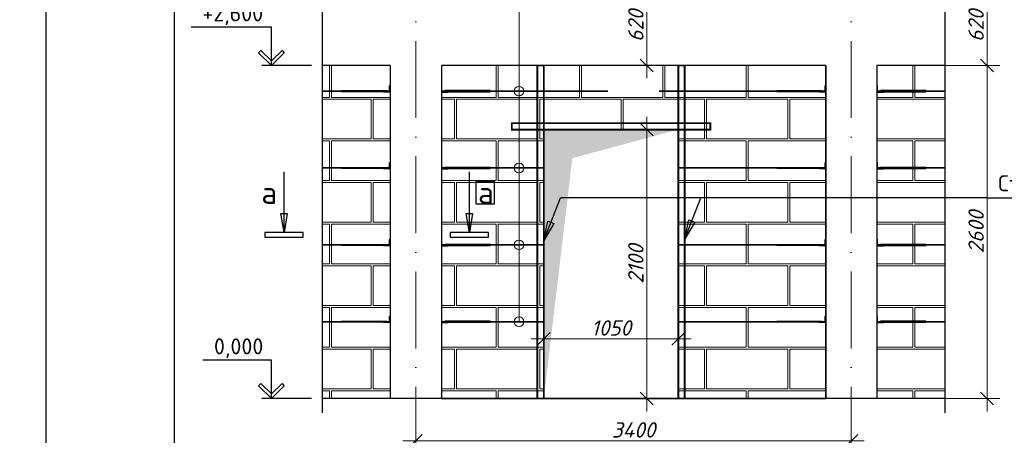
# Model space of a CAD drawing. Header units: millimetres. Extents: x 363306 to 7757304, y 1022887 to 1207196.
# Tile 357 of 656: x 1505291 to 1520662, y 1069689 to 1076179. Entities that reach past the tile are written whole.
import ezdxf

# ---------------------------------------------------------------- set-up
doc = ezdxf.new("R2010")
doc.units = ezdxf.units.MM
doc.linetypes.add('ACAD_ISO10W100', pattern=[18, 12, -3, 0, -3])
doc.layers.add('.', color=7, linetype='Continuous', lineweight=15)
for name, color, linetype in [('0 @ 100', 7, 'Continuous'), ('kcd_tx', 7, 'Continuous'), ('O3SAD', 1, 'Continuous')]:
    doc.layers.add(name, color=color, linetype=linetype)
doc.styles.add('iso', font='isocpeur.TTF')
doc.styles.get("Standard").update_dxf_attribs({"font": 'isocpeui.ttf'})
doc.styles.add('ГОСТ 2.304', font='isocpeui.ttf')
doc.dimstyles.new('Санжар', dxfattribs={"dimtxt": 240, "dimasz": 200, "dimexe": 200, "dimexo": 200, "dimgap": 50, "dimtad": 1, "dimdec": 0, "dimtxsty": 'Standard', "dimblk": 'OBLIQUE', "dimcen": 2.5, "dimdle": 200, "dimclrd": 152, "dimclre": 152, "dimclrt": 152, "dimadec": 0, "dimazin": 0, "dimtfac": 1, "dimtdec": 0, "dimtmove": 0, "dimatfit": 3, "dimldrblk": 'OBLIQUE', "dimfxl": 0, "dimlwd": 0, "dimlwe": 0, "dimarcsym": 0})

# ---------------------------------------------------------------- blocks, each defined once
blk = doc.blocks.new('_Oblique')
at = {"color": 0, "linetype": 'ByBlock', "lineweight": -2}
blk.add_line((-0.5, -0.5), (0.5, 0.5), dxfattribs=at)
blk = doc.blocks.new('*D1292')
at = {"layer": 'Defpoints', "color": 0, "lineweight": 25, "transparency": 16777216}
for p in [(1511474, 1069988), (1518274, 1069988), (1518274, 1069603)]:
    blk.add_point(p, dxfattribs=at)
at = {"layer": 'kcd_tx', "lineweight": 0, "transparency": 16777216}
for p, q in [((1511274, 1069603), (1518474, 1069603)), ((1511474, 1069603), (1511474, 1069403)), ((1518274, 1069603), (1518274, 1069403))]:
    blk.add_line(p, q, dxfattribs=at)
at = {"layer": 'kcd_tx', "lineweight": 0, "transparency": 16777216, "xscale": 200, "yscale": 200, "zscale": 200, "rotation": 180}
blk.add_blockref('_Oblique', (1511474, 1069603), dxfattribs=at)
at = {"layer": 'kcd_tx', "lineweight": 0, "transparency": 16777216, "xscale": 200, "yscale": 200, "zscale": 200}
blk.add_blockref('_Oblique', (1518274, 1069603), dxfattribs=at)
at = {"layer": 'kcd_tx', "lineweight": 30, "transparency": 16777216, "insert": (1514874, 1069773), "char_height": 240, "attachment_point": 5, "bg_fill": 3, "box_fill_scale": 1.1, "bg_fill_color": 256, "bg_fill_true_color": 13158600, "bg_fill_transparency": 0}
blk.add_mtext('3400', dxfattribs=at)
blk = doc.blocks.new('*D1349')
at = {"layer": 'Defpoints', "color": 0, "lineweight": 25, "transparency": 16777216}
for p in [(1518674, 1075463), (1520392, 1075463), (1518674, 1070263)]:
    blk.add_point(p, dxfattribs=at)
at = {"layer": 'kcd_tx', "lineweight": 0, "transparency": 16777216}
for p, q in [((1520392, 1070063), (1520392, 1075663)), ((1518874, 1075463), (1520592, 1075463)), ((1518874, 1070263), (1520592, 1070263))]:
    blk.add_line(p, q, dxfattribs=at)
at = {"layer": 'kcd_tx', "lineweight": 0, "transparency": 16777216, "xscale": 200, "yscale": 200, "zscale": 200}
for p, rotation in [((1520392, 1075463), 90), ((1520392, 1070263), 270)]:
    blk.add_blockref('_Oblique', p, dxfattribs=dict(at, rotation=rotation))
at = {"layer": 'kcd_tx', "lineweight": 30, "transparency": 16777216, "insert": (1520222, 1072863), "char_height": 240, "attachment_point": 5, "rotation": 90, "bg_fill": 3, "box_fill_scale": 1.1, "bg_fill_color": 256, "bg_fill_true_color": 13158600, "bg_fill_transparency": 0}
blk.add_mtext('2600', dxfattribs=at)
blk = doc.blocks.new('*D1350')
at = {"layer": 'Defpoints', "color": 0, "lineweight": 25, "transparency": 16777216}
for p in [(1519736, 1076703), (1520392, 1076703), (1518674, 1075463)]:
    blk.add_point(p, dxfattribs=at)
at = {"layer": 'kcd_tx', "lineweight": 0, "transparency": 16777216}
for p, q in [((1520392, 1075263), (1520392, 1076903)), ((1519936, 1076703), (1520592, 1076703)), ((1518874, 1075463), (1520592, 1075463))]:
    blk.add_line(p, q, dxfattribs=at)
at = {"layer": 'kcd_tx', "lineweight": 0, "transparency": 16777216, "xscale": 200, "yscale": 200, "zscale": 200}
for p, rotation in [((1520392, 1076703), 90), ((1520392, 1075463), 270)]:
    blk.add_blockref('_Oblique', p, dxfattribs=dict(at, rotation=rotation))
at = {"layer": 'kcd_tx', "lineweight": 30, "transparency": 16777216, "insert": (1520222, 1076083), "char_height": 240, "attachment_point": 5, "rotation": 90, "bg_fill": 3, "box_fill_scale": 1.1, "bg_fill_color": 256, "bg_fill_true_color": 13158600, "bg_fill_transparency": 0}
blk.add_mtext('620', dxfattribs=at)
blk = doc.blocks.new('rtge')
at = {"lineweight": 9}
h = blk.add_hatch(color=256, dxfattribs=at)
edge = h.paths.add_edge_path()
edge.add_line((1079764, 1819361), (1079764, 1819369))
edge.add_arc((1079763, 1819360), 9.14, 84.345, 185.655)
edge.add_line((1079754, 1819359), (1079762, 1819359))
edge.add_line((1079762, 1819359), (1079764, 1819361))
at = {"color": 146, "lineweight": 30}
for p, q in [((1079716, 1819453), (1079714, 1819453)), ((1079714, 1819453), (1079714, 1819353)), ((1079720, 1819370), (1079720, 1819450)), ((1079714, 1819353), (1079814, 1819353)), ((1079810, 1819359), (1079731, 1819359)), ((1079814, 1819356), (1079814, 1819353))]:
    blk.add_line(p, q, dxfattribs=at)
at = {"lineweight": 9}
blk.add_lwpolyline([(1079764, 1819361), (1079764, 1819369, 0.473285), (1079754, 1819359), (1079762, 1819359), (1079764, 1819361)], format="xyb", dxfattribs=at)
at = {"color": 5, "lineweight": 30}
blk.add_lwpolyline([(1080472, 1819375), (1079764, 1819375), (1079764, 1819359), (1080472, 1819359)], close=True, dxfattribs=at)
at = {"color": 146, "lineweight": 30}
for centre, radius, start, end in [((1079716, 1819450), 3.6, 0, 90), ((1079731, 1819370), 11, 180, 270), ((1079810, 1819356), 3.6, 0, 90)]:
    blk.add_arc(centre, radius, start, end, dxfattribs=at)
blk = doc.blocks.new('*D1355')
at = {"layer": 'Defpoints', "color": 0, "lineweight": 25, "transparency": 16777216}
for p in [(1515080, 1074463), (1515379, 1074463), (1515379, 1070263)]:
    blk.add_point(p, dxfattribs=at)
at = {"layer": 'kcd_tx', "lineweight": 0, "transparency": 16777216}
for p, q in [((1515080, 1070063), (1515080, 1074663)), ((1515179, 1074463), (1514880, 1074463)), ((1515179, 1070263), (1514880, 1070263))]:
    blk.add_line(p, q, dxfattribs=at)
at = {"layer": 'kcd_tx', "lineweight": 0, "transparency": 16777216, "xscale": 200, "yscale": 200, "zscale": 200}
for p, rotation in [((1515080, 1074463), 90), ((1515080, 1070263), 270)]:
    blk.add_blockref('_Oblique', p, dxfattribs=dict(at, rotation=rotation))
at = {"layer": 'kcd_tx', "lineweight": 30, "transparency": 16777216, "insert": (1514910, 1072363), "char_height": 240, "attachment_point": 5, "rotation": 90, "bg_fill": 3, "box_fill_scale": 1.1, "bg_fill_color": 256, "bg_fill_true_color": 13158600, "bg_fill_transparency": 0}
blk.add_mtext('2100', dxfattribs=at)
blk = doc.blocks.new('*D1356')
at = {"layer": 'Defpoints', "color": 0, "lineweight": 25, "transparency": 16777216}
for p in [(1515379, 1076703), (1515080, 1075463), (1515080, 1075463)]:
    blk.add_point(p, dxfattribs=at)
at = {"layer": 'kcd_tx', "lineweight": 0, "transparency": 16777216}
for p, q in [((1515080, 1076903), (1515080, 1075263)), ((1515179, 1076703), (1514880, 1076703)), ((1515280, 1075463), (1515280, 1075463))]:
    blk.add_line(p, q, dxfattribs=at)
at = {"layer": 'kcd_tx', "lineweight": 0, "transparency": 16777216, "xscale": 200, "yscale": 200, "zscale": 200}
for p, rotation in [((1515080, 1076703), 90), ((1515080, 1075463), 270)]:
    blk.add_blockref('_Oblique', p, dxfattribs=dict(at, rotation=rotation))
at = {"layer": 'kcd_tx', "lineweight": 30, "transparency": 16777216, "insert": (1514910, 1076083), "char_height": 240, "attachment_point": 5, "rotation": 90, "bg_fill": 3, "box_fill_scale": 1.1, "bg_fill_color": 256, "bg_fill_true_color": 13158600, "bg_fill_transparency": 0}
blk.add_mtext('620', dxfattribs=at)
blk = doc.blocks.new('*D1364')
at = {"layer": 'Defpoints', "color": 0, "lineweight": 25, "transparency": 16777216}
for p in [(1515080, 1076703), (1515192, 1076703), (1515080, 1075463)]:
    blk.add_point(p, dxfattribs=at)
at = {"layer": 'kcd_tx', "lineweight": 0, "transparency": 16777216}
for p, q in [((1515080, 1075263), (1515080, 1076903)), ((1514992, 1076703), (1514880, 1076703)), ((1515280, 1075463), (1515280, 1075463))]:
    blk.add_line(p, q, dxfattribs=at)
at = {"layer": 'kcd_tx', "lineweight": 0, "transparency": 16777216, "xscale": 200, "yscale": 200, "zscale": 200}
for p, rotation in [((1515080, 1076703), 90), ((1515080, 1075463), 270)]:
    blk.add_blockref('_Oblique', p, dxfattribs=dict(at, rotation=rotation))
at = {"layer": 'kcd_tx', "lineweight": 30, "transparency": 16777216, "insert": (1514910, 1076083), "char_height": 240, "attachment_point": 5, "rotation": 90, "bg_fill": 3, "box_fill_scale": 1.1, "bg_fill_color": 256, "bg_fill_true_color": 13158600, "bg_fill_transparency": 0}
blk.add_mtext('620', dxfattribs=at)
blk = doc.blocks.new('*D1368')
at = {"layer": 'Defpoints', "color": 0, "lineweight": 25, "transparency": 16777216}
for p in [(1515574, 1071195), (1513474, 1070263), (1515574, 1070263)]:
    blk.add_point(p, dxfattribs=at)
at = {"layer": 'kcd_tx', "lineweight": 0, "transparency": 16777216}
for p, q in [((1513474, 1070463), (1513474, 1071395)), ((1515574, 1070463), (1515574, 1071395)), ((1513274, 1071195), (1515774, 1071195))]:
    blk.add_line(p, q, dxfattribs=at)
at = {"layer": 'kcd_tx', "lineweight": 0, "transparency": 16777216, "xscale": 200, "yscale": 200, "zscale": 200, "rotation": 180}
blk.add_blockref('_Oblique', (1513474, 1071195), dxfattribs=at)
at = {"layer": 'kcd_tx', "lineweight": 0, "transparency": 16777216, "xscale": 200, "yscale": 200, "zscale": 200}
blk.add_blockref('_Oblique', (1515574, 1071195), dxfattribs=at)
at = {"layer": 'kcd_tx', "lineweight": 30, "transparency": 16777216, "insert": (1514524, 1071365), "char_height": 240, "attachment_point": 5, "bg_fill": 3, "box_fill_scale": 1.1, "bg_fill_color": 256, "bg_fill_true_color": 13158600, "bg_fill_transparency": 0}
blk.add_mtext('1050', dxfattribs=at)

msp = doc.modelspace()

# ---------------------------------------------------------------- hatches: boundary and pattern name
at = {"layer": '.', "lineweight": 0, "true_color": 0xcd6928, "transparency": 33554687}
h = msp.add_hatch(dxfattribs=at)
h.set_pattern_fill('AR-B816C', color=32, scale=3.2)
h.set_pattern_definition([(0, (348180.3, -748338.1), (650.24, 650.24), [1270, -30.48]), (0, (347530.1, -748307.6), (650.24, 650.24), [1270, -30.48]), (90, (348180.3, -748338.1), (-650.24, 650.24), [-680.72, 619.76]), (90, (348149.84, -748338.1), (-650.24, 650.24), [-680.72, 619.76])])
h.paths.add_polyline_path([(1511073.721, 1075463.01), (1510011.125, 1075463.01), (1510011.125, 1070263.01), (1511073.721, 1070263.01)])
h.paths.add_polyline_path([(1513473.721, 1074463.01), (1515573.721, 1074463.01), (1515573.721, 1070263.01), (1517873.721, 1070263.01), (1517873.721, 1075463.01), (1511873.721, 1075463.01), (1511873.721, 1070263.01), (1513473.721, 1070263.01)])
h.paths.add_polyline_path([(1518673.721, 1070263.01), (1519736.316, 1070263.01), (1519736.316, 1075463.01), (1518673.721, 1075463.01)])
h.paths.add_polyline_path([(1519736.316, 1082063.01), (1518673.721, 1082063.01), (1518673.721, 1076703.01), (1519736.316, 1076703.01), (1519736.316, 1077491.877), (1519611.316, 1077523.127), (1519861.316, 1077585.627), (1519736.316, 1077616.877)])
h.paths.add_polyline_path([(1517873.721, 1082063.01), (1511873.721, 1082063.01), (1511873.721, 1076703.01), (1513473.721, 1076703.01), (1513473.721, 1081063.01), (1515573.721, 1081063.01), (1515573.721, 1076703.01), (1517873.721, 1076703.01)])
h.paths.add_polyline_path([(1511073.721, 1082063.01), (1510011.125, 1082063.01), (1510011.125, 1077616.877), (1510136.125, 1077585.627), (1509886.125, 1077523.127), (1510011.125, 1077491.877), (1510011.125, 1076703.01), (1511073.721, 1076703.01)])
h.paths.add_polyline_path([(1510011.125, 1083303.01), (1511073.721, 1083303.01), (1511073.721, 1084845.744), (1510011.125, 1084845.744)])
h.paths.add_polyline_path([(1513473.721, 1083303.01), (1513473.721, 1084845.744), (1511873.721, 1084845.744), (1511873.721, 1083303.01)])
h.paths.add_polyline_path([(1517873.721, 1083303.01), (1517873.721, 1084845.744), (1515573.721, 1084845.744), (1515573.721, 1083303.01)])
h.paths.add_polyline_path([(1518673.721, 1083303.01), (1519736.316, 1083303.01), (1519736.316, 1084845.744), (1518673.721, 1084845.744)])

# ---------------------------------------------------------------- linework, layer by layer
at = {"color": 1, "linetype": 'ACAD_ISO10W100', "lineweight": 9, "ltscale": 100}
for p, q in [((1511473.721, 1084845.744), (1511473.721, 1069272.098)), ((1518273.721, 1084845.744), (1518273.721, 1069272.098))]:
    msp.add_line(p, q, dxfattribs=at)
at = {"linetype": 'Continuous', "lineweight": 25, "ltscale": 100}
for p, q in [((1509057.192, 1075698.366), (1509021.836, 1075663.01)), ((1509021.836, 1075663.01), (1509221.836, 1075463.01)), ((1509221.836, 1075533.721), (1509057.192, 1075698.366)), ((1509221.836, 1075533.721), (1509386.481, 1075698.366)), ((1509421.836, 1075663.01), (1509221.836, 1075463.01)), ((1509386.481, 1075698.366), (1509421.836, 1075663.01)), ((1509221.836, 1075463.01), (1509221.836, 1075533.721)), ((1509221.836, 1075463.01), (1509221.836, 1075533.721)), ((1509418.697, 1072853.052), (1509368.419, 1073153.502)), ((1509368.419, 1073153.502), (1509468.975, 1073153.502)), ((1509468.975, 1073153.502), (1509418.697, 1072853.052)), ((1512312.308, 1072853.052), (1512262.03, 1073153.502)), ((1512262.03, 1073153.502), (1512362.586, 1073153.502)), ((1512362.586, 1073153.502), (1512312.308, 1072853.052)), ((1509118.697, 1072853.052), (1509118.697, 1072783.052)), ((1509718.697, 1072853.052), (1509118.697, 1072853.052)), ((1509118.697, 1072783.052), (1509718.697, 1072783.052)), ((1509718.697, 1072783.052), (1509718.697, 1072853.052)), ((1512612.308, 1072853.052), (1512012.308, 1072853.052)), ((1512012.308, 1072853.052), (1512012.308, 1072783.052)), ((1512012.308, 1072783.052), (1512612.308, 1072783.052)), ((1512612.308, 1072783.052), (1512612.308, 1072853.052)), ((1509057.192, 1070498.366), (1509021.836, 1070463.01)), ((1509021.836, 1070463.01), (1509221.836, 1070263.01)), ((1509221.836, 1070333.721), (1509057.192, 1070498.366)), ((1509221.836, 1070333.721), (1509386.481, 1070498.366)), ((1509421.836, 1070463.01), (1509221.836, 1070263.01)), ((1509386.481, 1070498.366), (1509421.836, 1070463.01)), ((1509221.836, 1070263.01), (1509221.836, 1070333.721)), ((1509221.836, 1070263.01), (1509221.836, 1070333.721))]:
    msp.add_line(p, q, dxfattribs=at)
at = {"color": 18, "lineweight": 30, "true_color": 0x000000}
for p, q in [((1511073.721, 1075463.01), (1510011.125, 1075463.01)), ((1511073.721, 1075463.01), (1511073.721, 1070263.01)), ((1517873.721, 1075463.01), (1511873.721, 1075463.01)), ((1511873.721, 1075463.01), (1511873.721, 1070263.01)), ((1517873.721, 1075463.01), (1517873.721, 1070263.01)), ((1519736.316, 1075463.01), (1518673.721, 1075463.01)), ((1518673.721, 1075463.01), (1518673.721, 1070263.01)), ((1519736.316, 1070263.01), (1510011.125, 1070263.01))]:
    msp.add_line(p, q, dxfattribs=at)
at = {"color": 96, "lineweight": 35, "ltscale": 10}
for p, q in [((1510011.125, 1075063.011), (1511073.721, 1075063.011)), ((1514473.721, 1075063.011), (1511873.721, 1075063.011)), ((1515273.721, 1075063.01), (1517873.721, 1075063.01)), ((1510011.125, 1073863.011), (1511073.721, 1073863.011)), ((1513473.721, 1073863.011), (1511873.721, 1073863.011)), ((1515573.721, 1073863.01), (1517873.721, 1073863.01)), ((1510011.125, 1072663.011), (1511073.721, 1072663.011)), ((1513473.721, 1072663.011), (1511873.721, 1072663.011)), ((1515573.721, 1072663.01), (1517873.721, 1072663.01)), ((1510011.125, 1071463.011), (1511073.721, 1071463.011)), ((1513473.721, 1071463.011), (1511873.721, 1071463.011)), ((1515573.721, 1071463.01), (1517873.721, 1071463.01))]:
    msp.add_line(p, q, dxfattribs=at)
at = {"color": 7, "lineweight": 25, "ltscale": 100, "true_color": 0xffffff}
for p, q in [((1512702.119, 1073653.052), (1512412.308, 1073653.052)), ((1512412.308, 1073653.052), (1512412.308, 1073303.052)), ((1512702.119, 1073303.052), (1512702.119, 1073653.052)), ((1512412.308, 1073303.052), (1512702.119, 1073303.052))]:
    msp.add_line(p, q, dxfattribs=at)
at = {"color": 219, "lineweight": 25, "ltscale": 100, "true_color": 0x642165}
for p, q in [((1515673.721, 1072755.004), (1515736.406, 1073053.113)), ((1515736.406, 1073053.113), (1515830.045, 1073016.463)), ((1513473.721, 1072732.669), (1513536.406, 1073030.778)), ((1513630.045, 1072994.128), (1513473.721, 1072732.669)), ((1513536.406, 1073030.778), (1513630.045, 1072994.128)), ((1515830.045, 1073016.463), (1515673.721, 1072755.004))]:
    msp.add_line(p, q, dxfattribs=at)
at = {"color": 1, "lineweight": 0, "ltscale": 100}
for points in [[(1513086.33, 1075063.01), (1513086.33, 1085579.182)], [(1513086.33, 1073863.01), (1513086.33, 1085579.182)], [(1513086.33, 1072663.01), (1513086.33, 1085579.182)], [(1513086.33, 1071463.01), (1513086.33, 1085579.182)], [(1513086.33, 1085579.182), (1513086.33, 1071463.01)]]:
    msp.add_lwpolyline(points, dxfattribs=at)
at = {"linetype": 'Continuous', "ltscale": 25}
for points in [[(1510011.125, 1077491.877), (1510011.125, 1070039.084)], [(1510011.125, 1070263.01), (1510011.125, 1070188.01)]]:
    msp.add_lwpolyline(points, dxfattribs=at)
at = {"linetype": 'Continuous', "lineweight": 25, "ltscale": 100}
for points in [[(1509221.836, 1076063.01), (1507968.011, 1076063.01)], [(1509221.836, 1075463.01), (1509221.836, 1076063.01)], [(1509846.757, 1075463.01), (1509071.836, 1075463.01)], [(1509418.697, 1072853.052), (1509418.697, 1073803.052)], [(1512312.308, 1072853.052), (1512312.308, 1073803.052)], [(1509221.836, 1070863.01), (1508149.261, 1070863.01)], [(1509221.836, 1070263.01), (1509221.836, 1070863.01)], [(1509846.757, 1070263.01), (1509071.836, 1070263.01)]]:
    msp.add_lwpolyline(points, dxfattribs=at)
at = {"color": 18, "lineweight": 30, "true_color": 0x000000}
for points in [[(1511873.721, 1070263.01), (1517873.721, 1070263.01), (1517873.721, 1075463.01), (1511873.721, 1075463.01)], [(1513473.721, 1070263.01), (1515573.721, 1070263.01), (1515573.721, 1074463.01), (1513473.721, 1074463.01)]]:
    msp.add_lwpolyline(points, close=True, dxfattribs=at)
at = {"color": 4, "lineweight": 0, "const_width": 30}
for points in [[(1513473.721, 1075463.01), (1513373.721, 1075463.01), (1513373.721, 1070263.01), (1513473.721, 1070263.01)], [(1515573.721, 1075463.01), (1515673.721, 1075463.01), (1515673.721, 1070263.01), (1515573.721, 1070263.01)]]:
    msp.add_lwpolyline(points, close=True, dxfattribs=at)
at = {"color": 217, "lineweight": 0, "true_color": 0x93278f, "const_width": 30}
msp.add_lwpolyline([(1512973.721, 1074563.01), (1516073.721, 1074563.01), (1516073.721, 1074463.01), (1512973.721, 1074463.01)], close=True, dxfattribs=at)
at = {"color": 219, "lineweight": 25, "ltscale": 100, "true_color": 0x642165}
for points in [[(1513473.721, 1072732.669), (1513734.562, 1073399.116)], [(1515673.721, 1072755.004), (1515925.82, 1073399.116)]]:
    msp.add_lwpolyline(points, dxfattribs=at)
at = {"color": 1, "lineweight": 0, "ltscale": 100}
for centre in [(1513086.33, 1075063.01), (1513086.33, 1075063.01), (1513086.33, 1073863.01), (1513086.33, 1073863.01), (1513086.33, 1072663.01), (1513086.33, 1072663.01), (1513086.33, 1071463.01), (1513086.33, 1071463.01)]:
    msp.add_circle(centre, 75, dxfattribs=at)
at = {"color": 18, "lineweight": 30, "true_color": 0x000000}
msp.add_solid([(1513473.721, 1070263.01), (1513473.721, 1074463.01), (1513919.198, 1074017.533), (1515573.721, 1074463.01)], dxfattribs=at)

# ---------------------------------------------------------------- block references
at = {"color": 18, "lineweight": 30, "true_color": 0x000000, "xscale": -1}
for p in [(2590784.482, -744304.37), (2597584.482, -744304.37), (2590784.482, -745504.37), (2597584.482, -745504.37), (2590784.482, -746704.37), (2597584.482, -746704.37), (2590784.482, -747904.37), (2597584.482, -747904.37)]:
    msp.add_blockref('rtge', p, dxfattribs=at)
at = {"color": 18, "lineweight": 30, "true_color": 0x000000}
for p in [(432162.959, -744304.37), (432162.959, -745504.37), (432162.959, -746704.37), (432162.959, -747904.37)]:
    msp.add_blockref('rtge', p, dxfattribs=at)

# ---------------------------------------------------------------- texts
at = {"linetype": 'Continuous', "lineweight": 25, "ltscale": 100, "attachment_point": 1}
for s, insert, char_height, width in [('\\fISOCPEUR|b0|i0|c0|p34;\\W1.0000000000;\\T1.0000000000;\\o\\l+2,600', (1508143.011, 1076403.01), 250, 1062.5), ('\\fISOCPEUR|b0|i0|c0|p34;\\W1.0000000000;\\T1.0000000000;\\o\\lа', (1509063.887, 1073653.052), 350, 420), ('\\fISOCPEUR|b0|i0|c0|p34;\\W1.0000000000;\\T1.0000000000;\\o\\lа', (1512447.308, 1073653.052), 350, 420), ('\\fISOCPEUR|b0|i0|c0|p34;\\W1.0000000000;\\T1.0000000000;\\o\\l0,000', (1508324.261, 1071203.01), 250, 887.5)]:
    msp.add_mtext(s, dxfattribs=dict(at, insert=insert, char_height=char_height, width=width))
at = {"lineweight": 9, "width": 5098.88054, "attachment_point": 1, "style": 'iso'}
for s, insert, char_height in [('\\pi457.16754;{\\LГоризонтальная} \\P\\pi1088.83421;сетка ГС-3', (1375420.972, 1075790.643), 400), ('\\pi457.168;{\\LГоризонтальная} \\P\\pi1088.684;сетка ГС-1', (1226021.103, 1074406.224, 0), 300), ('\\pi457.168;{\\LГоризонтальная} \\P\\pi1088.684;сетка ГС-1', (1270481.247, 1074142.755, 0), 300), ('\\pi35.463;Крепежный элемент КЭ-3 \\P\\pi1192.62209;(шаг 1500 мм)', (1386879.305, 1071743.384), 300)]:
    msp.add_mtext(s, dxfattribs=dict(at, insert=insert, char_height=char_height))
at = {"color": 0, "lineweight": -2, "ltscale": 5, "insert": (1348958.4, 1070865.149), "char_height": 300, "width": 17773.54363, "attachment_point": 1, "style": 'iso'}
msp.add_mtext('\\pi7162.827;{\\fISOCPEUR|b0|i1|c204|p34;Примечание:\\P\\pi0;1. \\C256;Данный лист читать совместно с листами\\C0; КP- \\P2. Горизонтальные сетки СГ-1, СГ-2, СГ-3  устраиваются по длине в стенах и в перегородках, через каждый 600 мм расстояние по высоте.\\P\\C256;3. Стены  выполнить из газоблока изготавливается автоклавным методом D600/\\PКладку выполнить с применением однорядной перевязки\\P5.Контроль качества материалов и работ выполнять согласно указаниям \\PКМК 2.01.03-19, КМК 3.03.01-98 и ППР.\\P6. Все внутренние дверные отверстие монтажировать на отм. +2,100.\\P7. Прочность клеевого состава или раствора должна обеспечить величину нормального сцепления не менее 1,2 кгс/см².}', dxfattribs=at)
at = {"color": 18, "lineweight": 0, "true_color": 0x000000, "insert": (1377368.048, 1070455.62), "char_height": 500, "width": 3831.09957, "attachment_point": 1}
msp.add_mtext('\\pi1090.54978;a - a', dxfattribs=at)
at = {"layer": '0 @ 100', "color": 7, "insert": (761996.908, 1075986.433), "char_height": 318.940213, "width": 19697.5359, "attachment_point": 4, "style": 'ГОСТ 2.304'}
msp.add_mtext('\\pi5457.36288;{\\fISOCPEUR|b1|i1|c204|p34;Характеристика участка строительства:\\P\\pi0;\\P}Расчетная зимняя температура воздух 15 °С.\\PСкоростной напор ветра   - 38кг/м2.\\PВес снегового покрова    - 50кг/м2.\\PКлассификация зданий по функциональной пожарной опасности - Ф 4.1 \\PКоэффициент надежности по назначению - 0.95\\P\\P^IПроектом разработано подъёмник для мало мобильных граждан населения грузоподъемностью 250 кг. скоростью 0,25 см/с. Двери шахт подъёмника противопожарные с пределом огнестойкости El 30. Подъёмники оборудованы кабинами габаритами 1500х1500 мм, ширина дверей кабины обеспечивает проезд инвалидной коляски. Для экстренных случаев подъёмник оснащен дополнительным аккумулятором и механическим спуском для безопасного спуска пассажира в нулевую отметку. Так же в дверях подъёмника установлены замки датчики которые открываются с ключевыми картами, чтобы открыть двери подъёмника.\\P^IС внешней и внутренней стороны наружных стен предусмотрено обшивка из аквапанелей толщиной 12,5мм с утеплением из минераловатной ваты на кварцевой основе, А =0,040 Вт/мС, толщиной 100мм. (по теплотехническому расчету). Наружная отделка из органическое стекло.\\P^IПодрядчик обязан предоставить заказчику сертификаты соответствия и пожарной безопасности на фасадную систему и все применяемые в данной системе материалы и изделия.\\PКонструкции, изделия и материалы применены по действующим стандартам, ТУ, сертификатам. На путях эвакуации используются отделочные материалы, соответствующие требованиям п. 5.25 ШНК 2.01.02-04.\\PОтделка стен с внутренней стороны окраска водоэмульсионными красками светлых тонов. Во внутренней и наружной отделке использованы современные отделочные материалы используемые на территории Республики Узбекистан.\\P^IКрыша - скатная из металлических профилированных листов с полимерными покрытиями с обеих сторон толщ.0,55мм по металлическим конструкциям.\\P^IПо периметру наружных стен устраивается бетонная отмостка. Бетон кл.В 7,5 шириной 1000 мм, толщиной 50 мм по гравийному основанию толщиной 100 мм -150 мм.\\P^IВсе строительно-монтажные работы вести согласно указаний соответствующих строительных норм и проекта производства работ (П.П.Р.) на основании ШНК 3.01.01 - 03 и КМК 3.01.02 - 00.', dxfattribs=at)

# ---------------------------------------------------------------- next in the draw order: dimensions: what is measured, and where the dimension line sits
at = {"layer": 'kcd_tx', "color": 18, "lineweight": 30, "true_color": 0x000000}
for base, p1, p2, picture, middle in [((1515080.322, 1075463.01), (1515378.941, 1076703.01), (1515080.322, 1075463.01), '*D1356', (1514910.322, 1076083.01)), ((1520392.281, 1075463.01), (1518673.721, 1070263.01), (1518673.721, 1075463.01), '*D1349', (1520222.281, 1072863.01))]:
    dim = msp.add_linear_dim(base=base, p1=p1, p2=p2, angle=90, dimstyle='Санжар', override={"dimlfac": 0.5, "dimclrd": 256, "dimclre": 256, "dimclrt": 256, "dimfxl": 0.18, "dimtfill": 1, "dimarcsym": 2}, dxfattribs=at)
    dim.commit()
    dim.dimension.update_dxf_attribs({"geometry": picture, "text_midpoint": middle})
dim = msp.add_linear_dim(base=(1518273.721, 1069602.506), p1=(1511473.721, 1069987.953), p2=(1518273.721, 1069987.953), dimstyle='Санжар', override={"dimlfac": 0.5, "dimclrd": 256, "dimclre": 256, "dimclrt": 256, "dimfxl": 0.18, "dimfxlon": 1, "dimtfill": 1, "dimarcsym": 2}, dxfattribs=at)
dim.commit()
dim.dimension.update_dxf_attribs({"geometry": '*D1292', "text_midpoint": (1514873.721, 1069772.506)})

# ---------------------------------------------------------------- next in the draw order: linework, layer by layer
at = {"color": 96, "lineweight": 35, "ltscale": 10}
for p, q in [((1519736.316, 1075063.01), (1518673.721, 1075063.01)), ((1519736.316, 1073863.01), (1518673.721, 1073863.01)), ((1519736.316, 1072663.01), (1518673.721, 1072663.01)), ((1519736.316, 1071463.01), (1518673.721, 1071463.01))]:
    msp.add_line(p, q, dxfattribs=at)
at = {"color": 219, "lineweight": 25, "ltscale": 100, "true_color": 0x642165}
msp.add_lwpolyline([(1520392.281, 1073399.116), (1521493.228, 1073399.116)], dxfattribs=at)
at = {"linetype": 'Continuous', "ltscale": 25}
msp.add_lwpolyline([(1519736.316, 1070263.01), (1519736.316, 1070188.01)], dxfattribs=at)

# ---------------------------------------------------------------- next in the draw order: block references
at = {"color": 18, "lineweight": 30, "true_color": 0x000000}
for p in [(438962.959, -744304.37), (438962.959, -745504.37), (438962.959, -746704.37), (438962.959, -747904.37)]:
    msp.add_blockref('rtge', p, dxfattribs=at)

# ---------------------------------------------------------------- next in the draw order: texts
at = {"lineweight": 25, "ltscale": 100, "insert": (1520567.281, 1073749.116), "char_height": 250, "width": 850, "attachment_point": 1}
msp.add_mtext('\\fISOCPEUR|b0|i0|c0|p34;\\W1.0000000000;\\T1.0000000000;\\o\\lСт-5', dxfattribs=at)

# ---------------------------------------------------------------- next in the draw order: dimensions: what is measured, and where the dimension line sits
at = {"layer": 'kcd_tx', "color": 18, "lineweight": 30, "true_color": 0x000000}
for base, p1, p2, picture, middle in [((1515080.322, 1076703.01), (1515080.322, 1075463.01), (1515191.655, 1076703.01), '*D1364', (1514910.322, 1076083.01)), ((1520392.281, 1076703.01), (1518673.721, 1075463.01), (1519736.316, 1076703.01), '*D1350', (1520222.281, 1076083.01)), ((1515080.322, 1074463.01), (1515378.941, 1070263.01), (1515378.941, 1074463.01), '*D1355', (1514910.322, 1072363.01))]:
    dim = msp.add_linear_dim(base=base, p1=p1, p2=p2, angle=90, dimstyle='Санжар', override={"dimlfac": 0.5, "dimclrd": 256, "dimclre": 256, "dimclrt": 256, "dimfxl": 0.18, "dimtfill": 1, "dimarcsym": 2}, dxfattribs=at)
    dim.commit()
    dim.dimension.update_dxf_attribs({"geometry": picture, "text_midpoint": middle})

# ---------------------------------------------------------------- next in the draw order: linework, layer by layer
at = {"linetype": 'Continuous', "ltscale": 25}
msp.add_lwpolyline([(1519736.316, 1077491.877), (1519736.316, 1070039.084)], dxfattribs=at)
at = {"color": 219, "lineweight": 25, "ltscale": 100, "true_color": 0x642165}
msp.add_lwpolyline([(1520392.281, 1073399.116), (1513734.562, 1073399.116)], dxfattribs=at)

# ---------------------------------------------------------------- next in the draw order: dimensions: what is measured, and where the dimension line sits
at = {"layer": 'kcd_tx', "color": 18, "lineweight": 30, "true_color": 0x000000}
dim = msp.add_linear_dim(base=(1515573.721, 1071194.506), p1=(1513473.721, 1070263.01), p2=(1515573.721, 1070263.01), dimstyle='Санжар', override={"dimlfac": 0.5, "dimclrd": 256, "dimclre": 256, "dimclrt": 256, "dimfxl": 0.18, "dimtfill": 1, "dimarcsym": 2}, dxfattribs=at)
dim.commit()
dim.dimension.update_dxf_attribs({"geometry": '*D1368', "text_midpoint": (1514523.721, 1071364.506)})

# ---------------------------------------------------------------- next in the draw order: linework, layer by layer
at = {"lineweight": 30}
msp.add_lwpolyline([(1507706.348, 1088178.072), (1547206.348, 1088178.072), (1547206.348, 1059478.072), (1507706.348, 1059478.072)], close=True, dxfattribs=at)
at = {"layer": 'O3SAD', "color": 1}
msp.add_lwpolyline([(1505706.348, 1088678.072), (1547706.348, 1088678.072), (1547706.348, 1058978.072), (1505706.348, 1058978.072)], close=True, dxfattribs=at)

doc.saveas('drawing.dxf')
